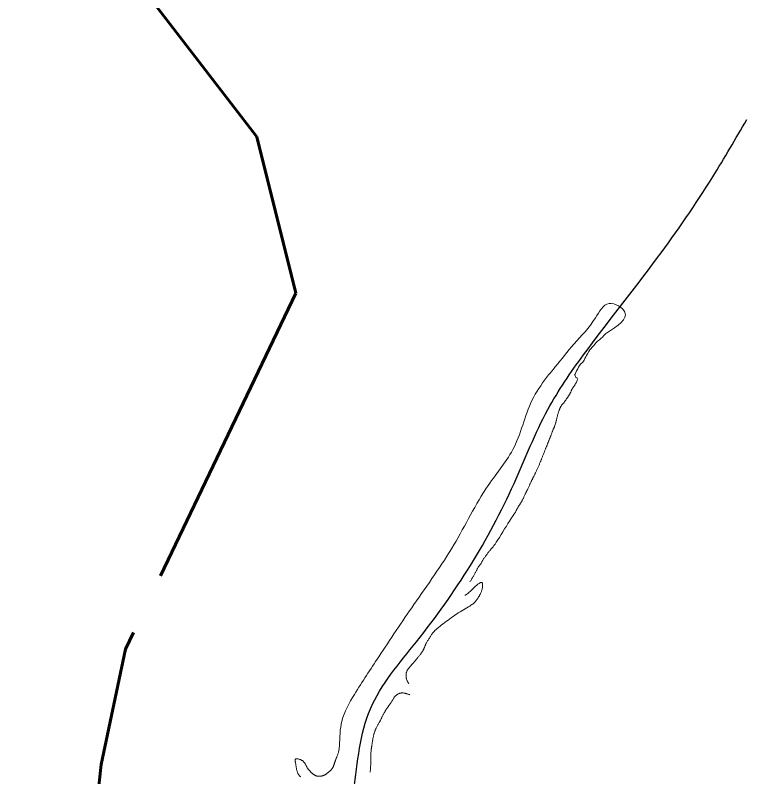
# Model space of a CAD drawing. Extents: x 553962 to 842807, y 8883888 to 9032388.
# Drawn here: x 712808 to 715048, y 8971078 to 8973410 of the extents above; entities that cross this region are included whole.
import ezdxf

# ---------------------------------------------------------------- set-up
doc = ezdxf.new("R2010")
doc.units = 0
doc.header["$LTSCALE"] = 160
doc.linetypes.add('LONG_DASH_SHORT_DASH', pattern=[9.9, 6, -1.2, 1.5, -1.2])
for name, color, linetype, lineweight in [('21', 7, 'Continuous', 25), ('34', 7, 'LONG_DASH_SHORT_DASH', 60), ('8', 7, 'Continuous', 13)]:
    doc.layers.add(name, color=color, linetype=linetype, lineweight=lineweight)

msp = doc.modelspace()

# ---------------------------------------------------------------- linework, layer by layer
at = {"layer": '21'}
msp.add_spline([(712808.4, 8969328.7), (712919.9, 8969322.8), (713050.3, 8969283.7), (713210.1, 8969269.8), (713421.9, 8969461.2), (713507.8, 8969785.2), (713611.3, 8970290), (713710.5, 8970556), (713756, 8970671), (713844.9, 8971036.8), (713896, 8971286.1), (714036.6, 8971490.7), (714335.6, 8971975.9), (714439.2, 8972202.6), (714548.2, 8972369.4), (714774.9, 8972667.5), (714944, 8972914.8), (715048.1, 8973090.5)], degree=3, dxfattribs=at)
at = {"layer": '34'}
msp.add_lwpolyline([(713233.6, 8973446.3), (713548.2, 8973037.2), (713667.8, 8972559), (713145.8, 8971468), (713072, 8971115.2), (713033.8, 8970779.8), (713131.2, 8969771.7), (713339.8, 8969363.5), (713461.5, 8969132.7), (713602.6, 8969096.1), (713709.9, 8969236.6), (713801.3, 8969589.2), (713858.6, 8970083.5), (713912.6, 8970189.1), (714054.9, 8970293.8), (714248.1, 8970150.8), (714387.4, 8969902.2)], dxfattribs=at)
at = {"layer": '8'}
for points in [[(714617.2, 8972435.5), (714616.5, 8972435.1), (714612, 8972430), (714606.3, 8972423.8), (714601.5, 8972419.5), (714597.3, 8972415.7), (714591.4, 8972412), (714587.2, 8972407.9), (714583.6, 8972403.2), (714579.3, 8972397.5), (714575.2, 8972393.2), (714570.8, 8972388.2), (714567.2, 8972384.7), (714564.5, 8972379.7), (714560.7, 8972372.8), (714557.2, 8972368.1), (714555.1, 8972363.5), (714552.2, 8972359.1), (714549.8, 8972353), (714545.7, 8972347.8), (714540.2, 8972342), (714535.9, 8972337.1), (714533, 8972332.2), (714530.4, 8972327.1), (714527.1, 8972320.9), (714524.4, 8972315.8), (714522.8, 8972310.4), (714520.9, 8972307.7)], [(714522, 8972310.3), (714521.7, 8972308.4), (714524.8, 8972300.7), (714529.2, 8972299), (714528.8, 8972297.1), (714530.3, 8972295.8), (714529.8, 8972294.2), (714529.3, 8972292.6), (714528.7, 8972291), (714528.1, 8972289.5), (714527.5, 8972288), (714526.8, 8972286.6), (714526.1, 8972285.1), (714525.4, 8972283.7), (714524.6, 8972282.3), (714523.8, 8972280.9), (714523.1, 8972279.5), (714522.2, 8972278.2), (714521.4, 8972276.8), (714520.5, 8972275.6), (714519.7, 8972274.3), (714518.8, 8972273.1), (714517.9, 8972271.9), (714517, 8972270.8), (714516.2, 8972269.7), (714515.3, 8972268.5), (714514.6, 8972267.3), (714513.8, 8972266.2), (714513.1, 8972264.9), (714512.4, 8972263.6), (714511.8, 8972262.3), (714511.2, 8972261), (714510.6, 8972259.6), (714510.1, 8972258.3), (714509.5, 8972256.9), (714509, 8972255.6), (714508.4, 8972254.3), (714507.9, 8972253), (714507.3, 8972251.8), (714506.6, 8972250.6), (714506, 8972249.4), (714505.3, 8972248.2), (714504.7, 8972247.1), (714504, 8972246), (714503.2, 8972244.9), (714502.5, 8972243.8), (714501.8, 8972242.8), (714501, 8972241.7), (714500.3, 8972240.6), (714499.5, 8972239.5), (714498.7, 8972238.4), (714497.9, 8972237.3), (714497.2, 8972236.2), (714496.4, 8972235), (714495.6, 8972233.8), (714494.8, 8972232.6), (714494, 8972231.4)], [(714494, 8972231.4), (714493.2, 8972230.2), (714492.3, 8972229), (714491.5, 8972227.8), (714490.5, 8972226.6), (714489.6, 8972225.4), (714488.6, 8972224.3), (714487.6, 8972223.2), (714486.5, 8972222.1), (714485.5, 8972221), (714484.5, 8972219.9), (714483.6, 8972218.8), (714482.7, 8972217.7), (714481.8, 8972216.5), (714481, 8972215.3), (714480.2, 8972214.1), (714479.5, 8972212.9), (714478.8, 8972211.6), (714478.1, 8972210.3), (714477.4, 8972209), (714476.8, 8972207.6), (714476.1, 8972206.2), (714475.5, 8972204.8), (714474.9, 8972203.3), (714474.3, 8972201.8), (714473.7, 8972200.3), (714473.2, 8972198.8), (714472.6, 8972197.2), (714472.1, 8972195.7), (714471.6, 8972194.2), (714471.1, 8972192.7), (714470.7, 8972191.2), (714470.2, 8972189.7), (714469.8, 8972188.1), (714469.4, 8972186.6), (714469, 8972185.1), (714468.6, 8972183.5)], [(714468.6, 8972183.5), (714468.2, 8972181.9), (714467.8, 8972180.3), (714467.4, 8972178.7), (714467, 8972177.1), (714466.6, 8972175.5), (714466.2, 8972173.9), (714465.8, 8972172.3), (714465.5, 8972170.7), (714465.1, 8972169.2), (714464.7, 8972167.7), (714464.3, 8972166.3), (714463.9, 8972164.8), (714463.5, 8972163.4), (714463.1, 8972162), (714462.7, 8972160.6), (714462.3, 8972159.2), (714461.8, 8972157.9), (714461.4, 8972156.5), (714461, 8972155.2), (714460.6, 8972153.8), (714460.1, 8972152.5), (714459.6, 8972151.1), (714459.1, 8972149.8), (714458.6, 8972148.4), (714458.1, 8972147.1), (714457.6, 8972145.8), (714457, 8972144.5), (714456.4, 8972143.1), (714455.8, 8972141.8), (714455.3, 8972140.5), (714454.7, 8972139.2), (714454.2, 8972137.8), (714453.7, 8972136.5), (714453.1, 8972135.2), (714452.6, 8972133.8), (714452.1, 8972132.5), (714451.6, 8972131.1), (714451.1, 8972129.7), (714450.6, 8972128.3), (714450, 8972126.8), (714449.5, 8972125.3), (714448.8, 8972123.8), (714448.2, 8972122.2), (714447.6, 8972120.7), (714446.9, 8972119), (714446.3, 8972117.3), (714445.6, 8972115.6), (714444.9, 8972113.9), (714444.2, 8972112.1), (714443.5, 8972110.3), (714442.8, 8972108.5), (714442.1, 8972106.8), (714441.5, 8972105), (714440.8, 8972103.3), (714440.2, 8972101.6), (714439.5, 8972100), (714438.9, 8972098.6), (714438.3, 8972097.1), (714437.8, 8972095.8), (714437.2, 8972094.4), (714436.7, 8972093.1), (714436.1, 8972091.8), (714435.6, 8972090.4), (714435, 8972089)], [(714435, 8972089), (714434.4, 8972087.5), (714433.7, 8972086), (714433.1, 8972084.3), (714432.4, 8972082.6), (714431.7, 8972080.8), (714430.9, 8972079), (714430.1, 8972077), (714429.3, 8972074.9), (714428.4, 8972072.8), (714427.5, 8972070.5), (714426.6, 8972068.2), (714425.7, 8972066), (714424.8, 8972063.7), (714423.9, 8972061.4), (714423, 8972059.2), (714422.2, 8972057.2), (714421.4, 8972055.2), (714420.7, 8972053.4), (714420, 8972051.6), (714419.3, 8972049.8), (714418.6, 8972048.1), (714417.9, 8972046.3), (714417.2, 8972044.6), (714416.5, 8972042.7), (714415.7, 8972040.8), (714414.9, 8972038.8), (714414, 8972036.7), (714413.1, 8972034.6), (714412.2, 8972032.4), (714411.3, 8972030.3), (714410.3, 8972028.1), (714409.4, 8972026), (714408.5, 8972024), (714407.5, 8972021.9), (714406.6, 8972020), (714405.7, 8972018)], [(714405.7, 8972018), (714404.8, 8972016.1), (714403.9, 8972014.2), (714403.1, 8972012.4), (714402.2, 8972010.7), (714401.4, 8972008.9), (714400.6, 8972007.2), (714399.8, 8972005.6), (714399.1, 8972003.9), (714398.3, 8972002.3), (714397.6, 8972000.8), (714396.8, 8971999.2), (714396.1, 8971997.8), (714395.4, 8971996.3), (714394.6, 8971994.8), (714393.9, 8971993.4), (714393.1, 8971992), (714392.4, 8971990.6), (714391.6, 8971989.2), (714390.9, 8971987.8), (714390.2, 8971986.3), (714389.5, 8971984.9), (714388.7, 8971983.4), (714388, 8971981.9), (714387.3, 8971980.3), (714386.5, 8971978.7), (714385.8, 8971977), (714385, 8971975.2), (714384.2, 8971973.4), (714383.3, 8971971.5), (714382.5, 8971969.5), (714381.6, 8971967.6), (714380.7, 8971965.6), (714379.8, 8971963.6), (714378.9, 8971961.7), (714378.1, 8971959.8), (714377.3, 8971958.1), (714376.5, 8971956.5), (714375.7, 8971955), (714375, 8971953.5), (714374.2, 8971952.1), (714373.5, 8971950.7), (714372.8, 8971949.3), (714372, 8971947.8), (714371.2, 8971946.2), (714370.4, 8971944.5), (714369.6, 8971942.8), (714368.7, 8971940.9), (714367.8, 8971939), (714366.9, 8971937), (714366, 8971935.1), (714365.2, 8971933.2), (714364.3, 8971931.3), (714363.4, 8971929.5), (714362.6, 8971927.8), (714361.7, 8971926.1), (714360.9, 8971924.5), (714360.1, 8971922.9), (714359.2, 8971921.4), (714358.4, 8971919.9), (714357.5, 8971918.4), (714356.6, 8971917), (714355.7, 8971915.6), (714354.8, 8971914.2), (714353.9, 8971912.8)], [(714353.9, 8971912.8), (714353, 8971911.5), (714352.1, 8971910.2), (714351.2, 8971908.9), (714350.4, 8971907.6), (714349.6, 8971906.4), (714348.9, 8971905.2), (714348.2, 8971904), (714347.5, 8971902.8), (714346.8, 8971901.6), (714346.2, 8971900.3), (714345.5, 8971899.1), (714344.9, 8971897.9), (714344.3, 8971896.6), (714343.6, 8971895.3), (714342.9, 8971894), (714342.2, 8971892.6), (714341.4, 8971891.2), (714340.6, 8971889.7), (714339.7, 8971888.2), (714338.8, 8971886.6), (714337.7, 8971885), (714336.4, 8971883.1), (714335, 8971880.9), (714333.2, 8971878.2), (714331, 8971874.9), (714328.3, 8971870.8), (714325.2, 8971865.9), (714321.4, 8971860), (714317, 8971852.9), (714312.1, 8971845), (714306.8, 8971836.5), (714301.3, 8971827.8), (714295.9, 8971819.1), (714290.6, 8971810.7), (714285.6, 8971803), (714281.1, 8971796.1)], [(714281.1, 8971796.1), (714277.3, 8971790.4), (714274, 8971785.8), (714271.2, 8971782.1), (714268.8, 8971779), (714266.7, 8971776.6), (714264.9, 8971774.5), (714263.3, 8971772.6), (714261.8, 8971770.8), (714260.2, 8971769), (714258.7, 8971767.1), (714257.2, 8971765.1), (714255.7, 8971763), (714254.2, 8971761), (714252.8, 8971758.9), (714251.3, 8971756.9), (714249.9, 8971755), (714248.5, 8971753.1), (714247.1, 8971751.3), (714245.7, 8971749.5), (714244.5, 8971747.8), (714243.2, 8971746.2), (714242.1, 8971744.6), (714241, 8971743), (714240.1, 8971741.4), (714239.2, 8971739.9), (714238.4, 8971738.4), (714237.7, 8971737), (714237, 8971735.5), (714236.3, 8971734.1), (714235.7, 8971732.7), (714234.9, 8971731.3), (714234.1, 8971730), (714233.2, 8971728.7), (714232.2, 8971727.3), (714231.2, 8971726), (714230.2, 8971724.7), (714229.1, 8971723.4), (714228, 8971722), (714226.9, 8971720.6), (714225.9, 8971719.1), (714224.9, 8971717.5), (714224, 8971715.9), (714223.1, 8971714.3), (714222.2, 8971712.6), (714221.3, 8971710.8), (714220.4, 8971709.1), (714219.6, 8971707.3), (714218.7, 8971705.5), (714217.8, 8971703.7), (714216.8, 8971701.9), (714215.9, 8971700.1), (714214.9, 8971698.2), (714213.8, 8971696.4), (714212.7, 8971694.5), (714211.6, 8971692.5), (714210.4, 8971690.6), (714209.2, 8971688.5), (714207.9, 8971686.5), (714206.6, 8971684.4), (714205.3, 8971682.3), (714204.1, 8971680.2), (714202.8, 8971678.2), (714201.6, 8971676.2), (714200.4, 8971674.3)], [(714185.3, 8971633.4), (714186.5, 8971633.9), (714187.9, 8971634.6), (714189.6, 8971635.7), (714191.5, 8971637), (714193.6, 8971638.8), (714196, 8971640.8), (714198.5, 8971643.1), (714201.1, 8971645.5), (714203.8, 8971648.1), (714206.5, 8971650.6), (714209.1, 8971653.2), (714211.7, 8971655.6), (714214.2, 8971657.9), (714216.5, 8971660), (714218.7, 8971662), (714220.8, 8971663.8), (714222.9, 8971665.5), (714224.8, 8971667), (714226.7, 8971668.3), (714228.4, 8971669.6), (714230.1, 8971670.7), (714231.7, 8971671.6), (714233.2, 8971672.3), (714234.6, 8971672.7), (714235.9, 8971672.8), (714236.9, 8971672.6), (714237.8, 8971671.9), (714238.5, 8971670.8), (714239, 8971669.2), (714239.2, 8971667.2), (714239.3, 8971664.9), (714239.2, 8971662.3), (714239, 8971659.6), (714238.6, 8971656.9), (714238.1, 8971654.1), (714237.6, 8971651.5), (714237, 8971649.1), (714236.3, 8971646.8), (714235.6, 8971644.7), (714234.8, 8971642.7), (714234.1, 8971640.9), (714233.3, 8971639.2), (714232.5, 8971637.7), (714231.7, 8971636.2), (714230.9, 8971634.7), (714230.1, 8971633.4), (714229.4, 8971632.1), (714228.6, 8971630.8), (714227.8, 8971629.5), (714227, 8971628.3), (714226.2, 8971627), (714225.3, 8971625.7), (714224.4, 8971624.4), (714223.4, 8971623), (714222.4, 8971621.6), (714221.4, 8971620.2), (714220.4, 8971618.8), (714219.4, 8971617.5), (714218.4, 8971616.1), (714217.4, 8971614.8), (714216.4, 8971613.6), (714215.3, 8971612.3), (714214.1, 8971611), (714212.7, 8971609.7)], [(714212.7, 8971609.7), (714211, 8971608.2), (714209, 8971606.6), (714206.5, 8971604.8), (714203.4, 8971602.8), (714199.8, 8971600.5), (714195.7, 8971598), (714191.2, 8971595.3), (714186.3, 8971592.3), (714181.2, 8971589.3), (714175.8, 8971586), (714170.4, 8971582.7), (714165, 8971579.3), (714159.6, 8971575.8), (714154.2, 8971572.3), (714149, 8971568.7), (714143.8, 8971565.1), (714138.6, 8971561.4), (714133.5, 8971557.7), (714128.5, 8971554), (714123.5, 8971550.2), (714118.6, 8971546.4), (714113.8, 8971542.6), (714109.2, 8971538.8), (714104.8, 8971535.2), (714100.7, 8971531.6), (714096.9, 8971528.3), (714093.5, 8971525.1), (714090.6, 8971522.3), (714088.2, 8971519.7), (714086.2, 8971517.3), (714084.6, 8971515.2), (714083.2, 8971513.2), (714082.1, 8971511.4), (714081, 8971509.5), (714080, 8971507.7), (714078.9, 8971505.8)], [(714078.9, 8971505.8), (714077.7, 8971503.9), (714076.4, 8971501.8), (714075.1, 8971499.8), (714073.7, 8971497.7), (714072.3, 8971495.6), (714070.9, 8971493.6), (714069.7, 8971491.6), (714068.5, 8971489.8), (714067.5, 8971488.1), (714066.6, 8971486.5), (714065.8, 8971485), (714065.2, 8971483.6), (714064.6, 8971482.3), (714064, 8971481), (714063.5, 8971479.8), (714063, 8971478.5), (714062.6, 8971477.3), (714062.1, 8971476.1), (714061.6, 8971474.9), (714061.1, 8971473.7), (714060.6, 8971472.5), (714060.1, 8971471.2), (714059.5, 8971470), (714058.9, 8971468.7), (714058.3, 8971467.4), (714057.7, 8971466), (714057, 8971464.6), (714056.3, 8971463.2), (714055.5, 8971461.8), (714054.6, 8971460.3), (714053.7, 8971458.8), (714052.7, 8971457.3), (714051.6, 8971455.8), (714050.4, 8971454.3), (714049.1, 8971452.7), (714047.8, 8971451.2), (714046.5, 8971449.6), (714045.1, 8971448), (714043.8, 8971446.4), (714042.5, 8971444.8), (714041.2, 8971443.2), (714039.9, 8971441.7), (714038.7, 8971440.1), (714037.5, 8971438.6), (714036.3, 8971437.1), (714035.2, 8971435.6), (714034, 8971434.2), (714032.9, 8971432.9), (714031.8, 8971431.6), (714030.8, 8971430.3), (714029.7, 8971429.2), (714028.7, 8971428), (714027.6, 8971426.9), (714026.6, 8971425.8), (714025.7, 8971424.8), (714024.7, 8971423.8), (714023.8, 8971422.7), (714022.9, 8971421.7), (714022, 8971420.7), (714021.1, 8971419.7), (714020.2, 8971418.6), (714019.2, 8971417.5), (714018.3, 8971416.4), (714017.4, 8971415.3)], [(714017.4, 8971415.3), (714016.4, 8971414.1), (714015.4, 8971412.8), (714014.3, 8971411.6), (714013.3, 8971410.3), (714012.3, 8971409), (714011.4, 8971407.7), (714010.5, 8971406.4), (714009.6, 8971405.1), (714008.8, 8971403.8), (714008.1, 8971402.4), (714007.5, 8971401.1), (714006.9, 8971399.8), (714006.4, 8971398.4), (714005.9, 8971396.9), (714005.6, 8971395.5), (714005.3, 8971393.9), (714005.1, 8971392.2), (714005, 8971390.5), (714004.9, 8971388.8), (714005, 8971387), (714005.1, 8971385.2), (714005.2, 8971383.4), (714005.5, 8971381.6), (714005.8, 8971379.9), (714006.2, 8971378.2), (714006.7, 8971376.5), (714007.2, 8971374.9), (714007.8, 8971373.4), (714008.4, 8971371.9), (714009, 8971370.4), (714009.7, 8971369), (714010.4, 8971367.7), (714011, 8971366.4), (714011.7, 8971365.1), (714012.4, 8971363.8), (714013.1, 8971362.6)], [(714016.8, 8971328.6), (714015.2, 8971329.1), (714013.5, 8971329.7), (714011.8, 8971330.2), (714010.1, 8971330.8), (714008.4, 8971331.3), (714006.8, 8971331.9), (714005.1, 8971332.4), (714003.6, 8971332.8), (714002.1, 8971333.2), (714000.6, 8971333.6), (713999.2, 8971333.9), (713997.8, 8971334.1), (713996.5, 8971334.3), (713995.2, 8971334.4), (713993.9, 8971334.5), (713992.6, 8971334.4), (713991.3, 8971334.3), (713990, 8971334.1), (713988.7, 8971333.9), (713987.4, 8971333.5), (713986.1, 8971333.2), (713984.8, 8971332.7), (713983.6, 8971332.2), (713982.3, 8971331.7), (713981.1, 8971331.2), (713979.8, 8971330.6), (713978.6, 8971329.9), (713977.5, 8971329.2), (713976.3, 8971328.4), (713975.2, 8971327.6), (713974.1, 8971326.7), (713973, 8971325.7), (713972, 8971324.7), (713971, 8971323.5), (713970, 8971322.3), (713969, 8971321.1), (713968, 8971319.7), (713967.1, 8971318.3), (713966.1, 8971316.9), (713965.1, 8971315.3), (713964.1, 8971313.7), (713963.1, 8971312.1), (713962, 8971310.4), (713961, 8971308.8), (713960, 8971307.1), (713959, 8971305.5), (713958, 8971303.9), (713957, 8971302.4), (713956.1, 8971300.9), (713955.2, 8971299.6), (713954.3, 8971298.3), (713953.4, 8971297), (713952.6, 8971295.8), (713951.7, 8971294.5), (713950.8, 8971293.3), (713950, 8971292), (713949.1, 8971290.7), (713948.2, 8971289.4), (713947.2, 8971288), (713946.3, 8971286.6), (713945.3, 8971285.2), (713944.4, 8971283.8), (713943.4, 8971282.3), (713942.4, 8971280.8)], [(713942.4, 8971280.8), (713941.5, 8971279.3), (713940.6, 8971277.8), (713939.6, 8971276.2), (713938.7, 8971274.7), (713937.8, 8971273.1), (713936.9, 8971271.5), (713936, 8971269.8), (713935.1, 8971268.2), (713934.3, 8971266.5), (713933.4, 8971264.8), (713932.6, 8971263.1), (713931.8, 8971261.4), (713931, 8971259.7), (713930.2, 8971258), (713929.4, 8971256.4), (713928.6, 8971254.7), (713927.8, 8971253.1), (713927, 8971251.5), (713926.2, 8971249.9), (713925.4, 8971248.4), (713924.5, 8971246.8), (713923.6, 8971245.1), (713922.7, 8971243.5), (713921.8, 8971241.8), (713920.8, 8971240), (713919.8, 8971238.1), (713918.7, 8971236.3), (713917.7, 8971234.4), (713916.6, 8971232.5), (713915.6, 8971230.6), (713914.6, 8971228.8), (713913.7, 8971227), (713912.8, 8971225.2), (713912, 8971223.5), (713911.3, 8971221.8), (713910.6, 8971220.2)], [(713910.6, 8971220.2), (713910, 8971218.7), (713909.4, 8971217.2), (713908.8, 8971215.7), (713908.3, 8971214.3), (713907.9, 8971212.9), (713907.5, 8971211.6), (713907.1, 8971210.2), (713906.7, 8971208.8), (713906.3, 8971207.4), (713906, 8971205.9), (713905.6, 8971204.3), (713905.3, 8971202.6), (713904.9, 8971200.7), (713904.5, 8971198.8), (713904.1, 8971196.7), (713903.7, 8971194.6), (713903.3, 8971192.5), (713902.9, 8971190.3), (713902.6, 8971188.2), (713902.2, 8971186.2), (713901.9, 8971184.2), (713901.5, 8971182.3), (713901.2, 8971180.5), (713900.9, 8971178.8), (713900.7, 8971177.1), (713900.4, 8971175.5), (713900.1, 8971173.9), (713899.9, 8971172.3), (713899.7, 8971170.8), (713899.4, 8971169.3), (713899.2, 8971167.8), (713899, 8971166.2), (713898.8, 8971164.6), (713898.6, 8971162.9), (713898.4, 8971161), (713898.2, 8971159), (713898, 8971156.9), (713897.8, 8971154.6), (713897.6, 8971152.2), (713897.5, 8971149.7), (713897.3, 8971147.2), (713897.2, 8971144.7), (713897.1, 8971142.2), (713897.1, 8971139.8), (713897.1, 8971137.5), (713897.1, 8971135.3), (713897.1, 8971133.1), (713897.1, 8971131), (713897.1, 8971128.8), (713897.1, 8971126.5), (713897.1, 8971124.2), (713897.1, 8971121.7), (713897, 8971119.1), (713896.9, 8971116.4), (713896.8, 8971113.6), (713896.6, 8971110.7), (713896.4, 8971107.9), (713896.2, 8971105.2), (713896, 8971102.6), (713895.8, 8971100.1), (713895.6, 8971097.9), (713895.3, 8971095.8), (713895.1, 8971093.9), (713894.9, 8971092.1)], [(713796.3, 8971147.7), (713797, 8971149.7), (713797.7, 8971151.8), (713798.3, 8971154.1), (713798.9, 8971156.6), (713799.4, 8971159.3), (713799.9, 8971162.5), (713800.3, 8971166.1), (713801.4, 8971171.5)], [(713770.1, 8971094), (713771.2, 8971095), (713772.3, 8971096), (713773.4, 8971097.1), (713774.4, 8971098.1), (713775.5, 8971099.2), (713776.5, 8971100.3), (713777.5, 8971101.5), (713778.4, 8971102.7), (713779.3, 8971103.9), (713780.2, 8971105.1), (713781, 8971106.5), (713781.7, 8971107.8), (713782.4, 8971109.3), (713783, 8971110.7), (713783.6, 8971112.2), (713784.1, 8971113.8), (713784.6, 8971115.4), (713785.1, 8971116.9), (713785.6, 8971118.5), (713786.1, 8971120.1), (713786.6, 8971121.6), (713787.1, 8971123.2), (713787.6, 8971124.7), (713788.1, 8971126.3), (713788.7, 8971127.8), (713789.3, 8971129.4), (713789.9, 8971131.1), (713790.5, 8971132.8), (713791.2, 8971134.5), (713791.9, 8971136.3), (713792.6, 8971138.1), (713793.4, 8971140), (713794.1, 8971141.9), (713794.8, 8971143.8), (713795.6, 8971145.8), (713796.3, 8971147.7)], [(713666.1, 8971121.9), (713665.8, 8971123.3), (713665.5, 8971124.8), (713665.3, 8971126.2), (713665.2, 8971127.6), (713665.2, 8971128.8), (713665.3, 8971129.9), (713665.7, 8971130.9), (713666.3, 8971131.6), (713667.2, 8971132.2), (713668.3, 8971132.5), (713669.7, 8971132.7), (713671.2, 8971132.6), (713672.8, 8971132.5), (713674.5, 8971132.2), (713676.3, 8971131.8), (713678, 8971131.3), (713679.7, 8971130.8), (713681.4, 8971130.2), (713683, 8971129.5), (713684.6, 8971128.7), (713686.1, 8971127.9), (713687.5, 8971127), (713688.8, 8971126), (713690.1, 8971125), (713691.2, 8971123.9), (713692.3, 8971122.7), (713693.3, 8971121.5), (713694.2, 8971120.2), (713695.1, 8971118.9), (713695.9, 8971117.5), (713696.7, 8971116.2), (713697.4, 8971114.8), (713698.1, 8971113.4), (713698.8, 8971112), (713699.5, 8971110.7), (713700.2, 8971109.3)], [(713682.3, 8971077.2), (713681.2, 8971078.5), (713680, 8971079.7), (713678.9, 8971081), (713677.8, 8971082.3), (713676.8, 8971083.6), (713675.8, 8971084.9), (713675, 8971086.3), (713674.1, 8971087.7), (713673.4, 8971089.1), (713672.8, 8971090.5), (713672.2, 8971091.9), (713671.6, 8971093.4), (713671.2, 8971094.9), (713670.7, 8971096.4), (713670.3, 8971097.9), (713670, 8971099.5), (713669.7, 8971101), (713669.4, 8971102.6), (713669.1, 8971104.1), (713668.9, 8971105.7), (713668.7, 8971107.2), (713668.4, 8971108.8), (713668.2, 8971110.3), (713668, 8971111.8), (713667.7, 8971113.2), (713667.5, 8971114.7), (713667.2, 8971116.1), (713667, 8971117.6), (713666.7, 8971119), (713666.4, 8971120.4), (713666.1, 8971121.9)], [(713700.2, 8971109.3), (713700.9, 8971108), (713701.6, 8971106.6), (713702.3, 8971105.4), (713703.1, 8971104.1), (713703.8, 8971102.9), (713704.7, 8971101.7), (713705.5, 8971100.6), (713706.3, 8971099.5), (713707.2, 8971098.4), (713708.1, 8971097.4), (713709, 8971096.4), (713709.9, 8971095.4), (713710.9, 8971094.5), (713711.9, 8971093.5), (713712.9, 8971092.6), (713713.9, 8971091.7), (713714.9, 8971090.8), (713715.9, 8971089.9), (713716.9, 8971089.1), (713717.9, 8971088.2), (713718.9, 8971087.3), (713719.9, 8971086.5), (713720.9, 8971085.7), (713722, 8971084.9), (713723, 8971084.1), (713724, 8971083.4), (713725.1, 8971082.7), (713726.2, 8971082.1), (713727.3, 8971081.5), (713728.5, 8971081), (713729.7, 8971080.5), (713731, 8971080.1), (713732.2, 8971079.8), (713733.5, 8971079.5), (713734.8, 8971079.3), (713736.2, 8971079.2), (713737.5, 8971079.1), (713738.9, 8971079.1), (713740.3, 8971079.2), (713741.7, 8971079.3), (713743.1, 8971079.5), (713744.5, 8971079.7), (713745.8, 8971080), (713747.2, 8971080.2), (713748.5, 8971080.6), (713749.8, 8971080.9), (713751.2, 8971081.3), (713752.4, 8971081.8), (713753.7, 8971082.2), (713754.9, 8971082.7), (713756.1, 8971083.3), (713757.2, 8971083.9), (713758.4, 8971084.6), (713759.5, 8971085.3), (713760.5, 8971086), (713761.6, 8971086.8), (713762.6, 8971087.6), (713763.7, 8971088.5), (713764.7, 8971089.3), (713765.8, 8971090.2), (713766.8, 8971091.2), (713767.9, 8971092.1), (713769, 8971093.1), (713770.1, 8971094)]]:
    msp.add_lwpolyline(points, dxfattribs=at)
for points in [[(714441.3, 8972308.2), (714460.9, 8972332), (714519.2, 8972403.2), (714584.9, 8972483.1), (714626.6, 8972526.7), (714675.1, 8972500.9), (714618.8, 8972436.6)], [(713801.4, 8971171.5), (713808.6, 8971248.2), (713846.9, 8971329.7), (713921.2, 8971444.8), (714029.1, 8971605.5), (714151.3, 8971787.8), (714256.8, 8971970), (714335.9, 8972087.5), (714395.8, 8972241), (714441.3, 8972308.2)]]:
    msp.add_spline(points, degree=3, dxfattribs=at)

doc.saveas('drawing.dxf')
